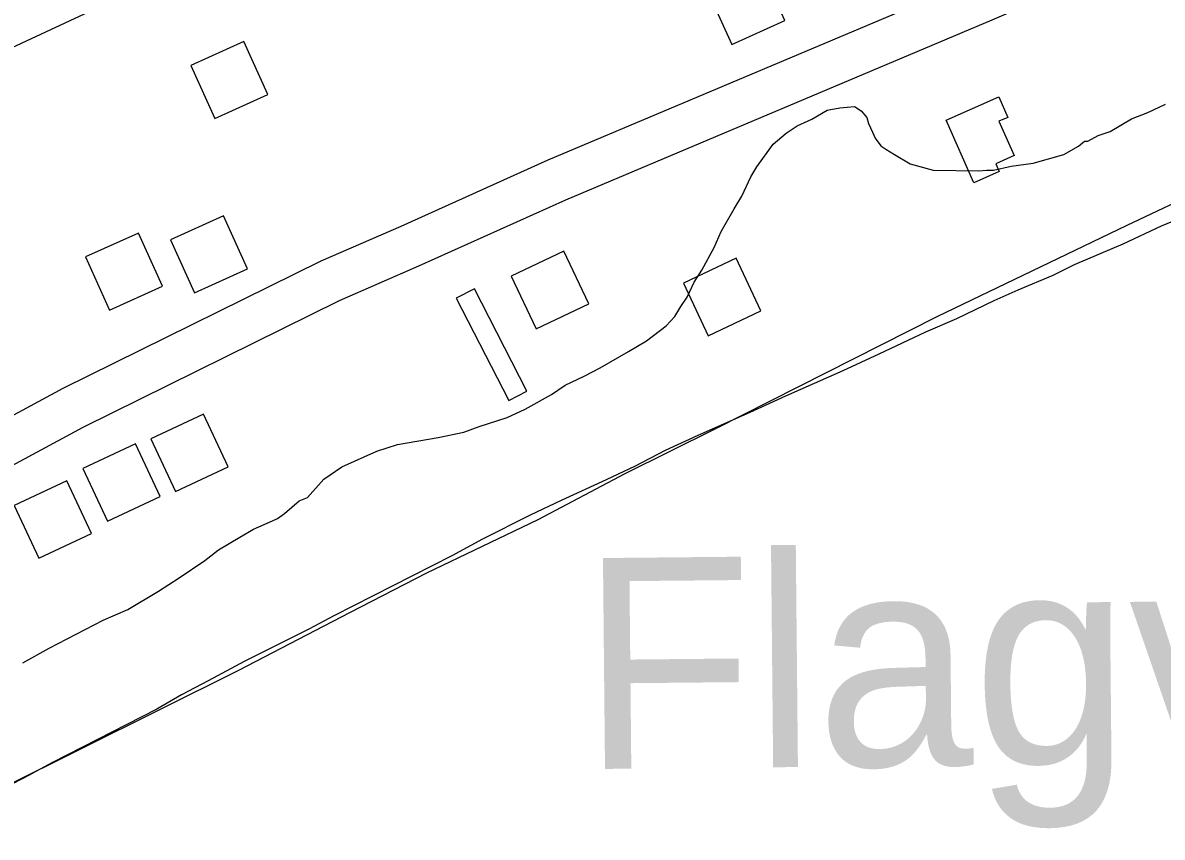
# Model space of a CAD drawing. Extents: x 3567028 to 3605064, y 510945 to 536587.
# Drawn here: x 3572503 to 3573286, y 532355 to 532915 of the extents above; entities that cross this region are included whole.
import ezdxf

# ---------------------------------------------------------------- set-up
doc = ezdxf.new("R2010")
doc.units = 0
for name, color, linetype in [('V-BLDG-OTLN', 7, 'Continuous'), ('V-ROAD-CNTR', 7, 'Continuous'), ('V-SITE-OTLN', 7, 'Continuous'), ('V-SITE-VEGE', 7, 'Continuous'), ('V-TOPO-GNAM-IDEN', 7, 'Continuous')]:
    doc.layers.add(name, color=color, linetype=linetype)

msp = doc.modelspace()

# ---------------------------------------------------------------- linework, layer by layer
at = {"layer": 'V-BLDG-OTLN'}
for points in [[(3572990.01, 532899.85), (3573026.45, 532916.33), (3573009.98, 532952.78), (3572973.53, 532936.3)], [(3572634.65, 532848.92), (3572671.09, 532865.4), (3572654.62, 532901.85), (3572618.17, 532885.37)], [(3573137.46, 532847.86), (3573173.54, 532863.85), (3573179.81, 532849.69), (3573173.75, 532847.01), (3573184.2, 532823.45), (3573171.47, 532817.81), (3573173.86, 532812.43), (3573156.56, 532804.76)], [(3572620.73, 532729.05), (3572657.18, 532745.52), (3572640.7, 532781.97), (3572604.25, 532765.5)], [(3572562.17, 532717.24), (3572598.62, 532733.72), (3572582.15, 532770.17), (3572545.7, 532753.69)], [(3572874.65, 532757.62), (3572838.45, 532740.6), (3572855.46, 532704.4), (3572891.66, 532721.42)], [(3572992.95, 532752.78), (3572956.75, 532735.77), (3572973.77, 532699.57), (3573009.97, 532716.58)], [(3572836.66, 532655.1), (3572849.12, 532661.48), (3572813.12, 532731.79), (3572800.66, 532725.41)], [(3572626.78, 532645.69), (3572590.58, 532628.67), (3572607.59, 532592.47), (3572643.79, 532609.49)], [(3572580.06, 532625.21), (3572543.86, 532608.2), (3572560.87, 532572), (3572597.07, 532589.01)], [(3572532.81, 532599.74), (3572496.6, 532582.73), (3572513.62, 532546.53), (3572549.82, 532563.54)]]:
    msp.add_lwpolyline(points, close=True, dxfattribs=at)
at = {"layer": 'V-ROAD-CNTR'}
for points in [[(3574040.98, 533360.79), (3573990.9, 533328.21), (3573925.08, 533298.59), (3573736.74, 533213.29), (3573498.19, 533091.99), (3573442.42, 533064.93), (3573369.43, 533035.19), (3573157.04, 532944.16), (3572863.7, 532820.23), (3572762.62, 532774.76), (3572707.47, 532750.86), (3572530.05, 532663.2), (3572246.39, 532510), (3571949.43, 532354.54), (3571809.58, 532286.93), (3571576.89, 532162.73), (3571098.11, 531911.81)], [(3574047.2, 533329.04), (3574005.32, 533301.8), (3573937.42, 533271.24), (3573749.73, 533186.24), (3573511.53, 533065.12), (3573454.64, 533037.51), (3573381, 533007.51), (3573168.79, 532916.56), (3572875.69, 532792.73), (3572774.74, 532747.32), (3572720.09, 532723.63), (3572543.82, 532636.55), (3572260.48, 532483.52), (3571962.92, 532327.74), (3571823.18, 532260.18), (3571590.91, 532136.21), (3571101.32, 531879.62)], [(3572802.47, 533036.98), (3572800.9, 533035.8), (3572687.6, 532987.27), (3572425.06, 532864.99), (3572178.99, 532752.21), (3571900.49, 532620.98), (3571702.73, 532521.09), (3571575.4, 532459.63), (3571553.77, 532450.13)]]:
    msp.add_lwpolyline(points, dxfattribs=at)
at = {"layer": 'V-SITE-OTLN'}
for p, q in [((3573261.94, 532775.59), (3573472.74, 532875.64)), ((3573131.23, 532712.7), (3573261.94, 532775.59)), ((3572978.54, 532635.51), (3573131.23, 532712.7)), ((3572916.76, 532604.8), (3572978.54, 532635.51)), ((3572856.94, 532573.27), (3572916.76, 532604.8)), ((3572780.42, 532536.46), (3572856.94, 532573.27)), ((3572727.39, 532509.18), (3572780.42, 532536.46)), ((3572651.23, 532469.59), (3572727.39, 532509.18)), ((3572488.2, 532388.6), (3572651.23, 532469.59))]:
    msp.add_line(p, q, dxfattribs=at)
at = {"layer": 'V-SITE-VEGE'}
for p, q in [((3573045.05, 532848.38), (3573055.63, 532854.64)), ((3573055.63, 532854.64), (3573064.4, 532856.26)), ((3573064.4, 532856.26), (3573074.33, 532857.27)), ((3573074.33, 532857.27), (3573078.95, 532854.29)), ((3573078.95, 532854.29), (3573082.96, 532849.57)), ((3573264.84, 532848.62), (3573275.98, 532853.11)), ((3573275.98, 532853.11), (3573288.31, 532858.76)), ((3573035.07, 532843.86), (3573045.05, 532848.38)), ((3573082.96, 532849.57), (3573084.06, 532845.47)), ((3573084.06, 532845.47), (3573086.89, 532839.6)), ((3573250.14, 532840.09), (3573264.84, 532848.62)), ((3573018.56, 532831.28), (3573027.41, 532838.73)), ((3573027.41, 532838.73), (3573035.07, 532843.86)), ((3573086.89, 532839.6), (3573088.58, 532835.49)), ((3573234.88, 532833.32), (3573241.93, 532837.3)), ((3573241.93, 532837.3), (3573250.14, 532840.09)), ((3573007.25, 532815.71), (3573018.56, 532831.28)), ((3573088.58, 532835.49), (3573092.58, 532830.18)), ((3573092.58, 532830.18), (3573096.05, 532827.8)), ((3573218.42, 532824.23), (3573228.41, 532829.92)), ((3573228.41, 532829.92), (3573232.55, 532833.35)), ((3573232.55, 532833.35), (3573234.88, 532833.32)), ((3573096.05, 532827.8), (3573101.82, 532824.22)), ((3573101.82, 532824.22), (3573112.8, 532817.65)), ((3573197.34, 532818.14), (3573218.42, 532824.23)), ((3573003.07, 532808.78), (3573007.25, 532815.71)), ((3573112.8, 532817.65), (3573128.48, 532813.33)), ((3573128.48, 532813.33), (3573159.95, 532812.86)), ((3573159.95, 532812.86), (3573165.21, 532813.37)), ((3573165.21, 532813.37), (3573169.87, 532813.3)), ((3573169.87, 532813.3), (3573182.15, 532816.03)), ((3573182.15, 532816.03), (3573197.34, 532818.14)), ((3572997.04, 532795.46), (3573003.07, 532808.78)), ((3572991.66, 532786.79), (3572997.04, 532795.46)), ((3572982.69, 532771.19), (3572991.66, 532786.79)), ((3573305.26, 532783.3), (3573285.31, 532774.86)), ((3573285.31, 532774.86), (3573258.89, 532762.42)), ((3572977.86, 532760.18), (3572982.69, 532771.19)), ((3572969.46, 532744.56), (3572977.86, 532760.18)), ((3573258.89, 532762.42), (3573225.46, 532748.34)), ((3572964.1, 532736.48), (3572969.46, 532744.56)), ((3573225.46, 532748.34), (3573210.77, 532740.98)), ((3572959.28, 532726.06), (3572964.1, 532736.48)), ((3573210.77, 532740.98), (3573186.72, 532730.84)), ((3573186.72, 532730.84), (3573170.29, 532723.51)), ((3572950.92, 532712.78), (3572955.1, 532719.71)), ((3572955.1, 532719.71), (3572959.28, 532726.06)), ((3573170.29, 532723.51), (3573144.45, 532711.07)), ((3572945, 532706.45), (3572950.92, 532712.78)), ((3573144.45, 532711.07), (3573123.33, 532702.05)), ((3572931.44, 532696.16), (3572945, 532706.45)), ((3572919.08, 532688.76), (3572931.44, 532696.16)), ((3573123.33, 532702.05), (3573091.04, 532686.79)), ((3572899.67, 532677.39), (3572919.08, 532688.76)), ((3573091.04, 532686.79), (3573066.38, 532675.5)), ((3572875.6, 532665.51), (3572888.51, 532671.73)), ((3572888.51, 532671.73), (3572899.67, 532677.39)), ((3573066.38, 532675.5), (3573027.06, 532658.01)), ((3572866.17, 532659.23), (3572875.6, 532665.51)), ((3572847.95, 532649.01), (3572866.17, 532659.23)), ((3573027.06, 532658.01), (3573002.41, 532646.71)), ((3572835.62, 532643.36), (3572847.95, 532649.01)), ((3572816.29, 532637.24), (3572835.62, 532643.36)), ((3573002.41, 532646.71), (3572966.61, 532630.92)), ((3572788.2, 532629.49), (3572805.74, 532633.31)), ((3572805.74, 532633.31), (3572816.29, 532637.24)), ((3572746.08, 532620.2), (3572760.14, 532624.66)), ((3572760.14, 532624.66), (3572788.2, 532629.49)), ((3572966.61, 532630.92), (3572944.31, 532620.76)), ((3572722.02, 532609.49), (3572746.08, 532620.2)), ((3572944.31, 532620.76), (3572923.74, 532609.99)), ((3572709.65, 532600.92), (3572722.02, 532609.49)), ((3572923.74, 532609.99), (3572903.78, 532600.37)), ((3572698.39, 532588.27), (3572709.65, 532600.92)), ((3572903.78, 532600.37), (3572872.67, 532586.26)), ((3572682.48, 532577.42), (3572692.52, 532586.02)), ((3572692.52, 532586.02), (3572698.39, 532588.27)), ((3572872.67, 532586.26), (3572851.53, 532576.08)), ((3572661.34, 532566.66), (3572674.25, 532572.3)), ((3572674.25, 532572.3), (3572677.77, 532574)), ((3572677.77, 532574), (3572682.48, 532577.42)), ((3572851.53, 532576.08), (3572818.64, 532559.66)), ((3572651.93, 532560.97), (3572661.34, 532566.66)), ((3572637.22, 532552.45), (3572651.93, 532560.97)), ((3572818.64, 532559.66), (3572797.48, 532548.32)), ((3572627.79, 532545.01), (3572637.22, 532552.45)), ((3572797.48, 532548.32), (3572716.42, 532506.96)), ((3572610.12, 532533.03), (3572627.79, 532545.01)), ((3572595.99, 532523.91), (3572610.12, 532533.03)), ((3572574.82, 532511.4), (3572595.99, 532523.91)), ((3572557.8, 532504.07), (3572574.82, 532511.4)), ((3572520.79, 532484.8), (3572557.8, 532504.07)), ((3572716.42, 532506.96), (3572699.38, 532497.89)), ((3572699.38, 532497.89), (3572655.32, 532475.81)), ((3572502.56, 532474.57), (3572520.79, 532484.8)), ((3572655.32, 532475.81), (3572630.05, 532462.19)), ((3572630.05, 532462.19), (3572611.84, 532452.55)), ((3572611.84, 532452.55), (3572594.79, 532442.89)), ((3572594.79, 532442.89), (3572523.12, 532406.06)), ((3572523.12, 532406.06), (3572503.13, 532395.28)), ((3572503.13, 532395.28), (3572470.82, 532378.85))]:
    msp.add_line(p, q, dxfattribs=at)

# ---------------------------------------------------------------- texts
at = {"layer": 'V-TOPO-GNAM-IDEN'}
msp.add_text('Flagville', height=145, rotation=0.55499, dxfattribs=at).set_placement((3572886.99, 532401.57))

doc.saveas('drawing.dxf')
